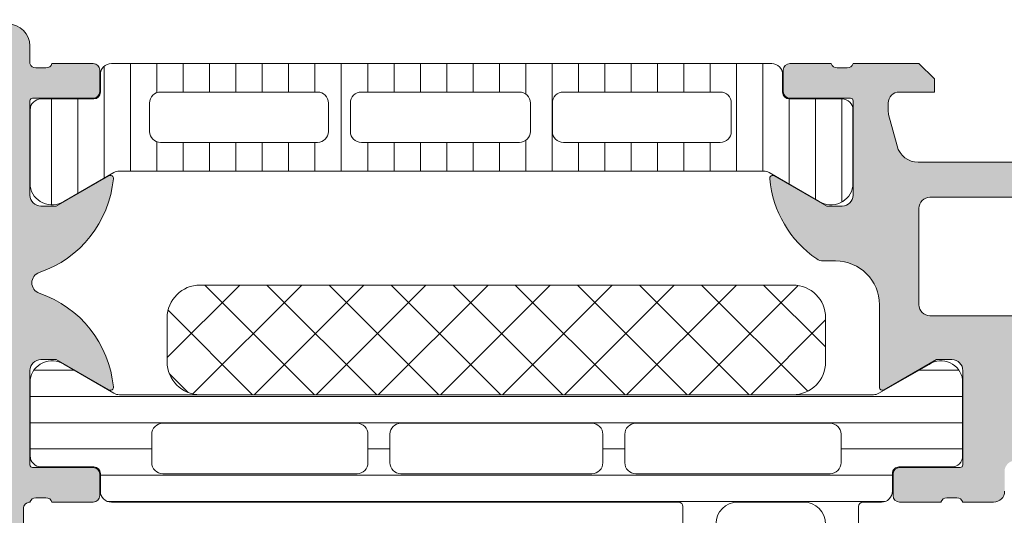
# Model space of a CAD drawing. Header units: millimetres. Extents: x 144573 to 336993, y 74252 to 247042.
# Tile 738 of 1056: x 224733 to 224778, y 185839 to 185862. Entities that reach past the tile are written whole.
import ezdxf

# ---------------------------------------------------------------- set-up
doc = ezdxf.new("R2010")
doc.units = ezdxf.units.MM
doc.layers.add('FASÁDA DETAILNÍ', color=255, linetype='Continuous', lineweight=0)
doc.layers.add('NOVA', color=255, linetype='Continuous', lineweight=0)

# ---------------------------------------------------------------- blocks, each defined once
blk = doc.blocks.new('A$C69D17D4D')
at = {"layer": 'FASÁDA DETAILNÍ'}
h = blk.add_hatch(color=256, dxfattribs=at)
edge = h.paths.add_edge_path()
edge.add_arc((1588.938067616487, 12486.81045535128), 0.120000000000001, 90.0000000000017, 180.0000000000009, ccw=False)
edge.add_line((1588.938067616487, 12486.93045535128), (1591.698065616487, 12486.93045535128))
edge.add_arc((1591.698065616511, 12487.23045535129), 0.3000000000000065, 270, 359.9999999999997)
edge.add_line((1591.998065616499, 12487.23045535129), (1591.998065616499, 12488.21042967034))
edge.add_arc((1591.698065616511, 12488.21042967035), 0.3000000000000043, -8.905553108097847e-14, 90.00000000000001)
edge.add_line((1591.698065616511, 12488.51042967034), (1589.818054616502, 12488.51042967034))
edge.add_arc((1589.550511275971, 12488.58929676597), 0.2789255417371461, -91.16287007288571, -16.42459455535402, ccw=False)
edge.add_line((1589.544850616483, 12488.31042867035), (1589.091256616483, 12488.31042867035))
edge.add_arc((1589.085588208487, 12488.58926611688), 0.2788950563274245, -163.58012358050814, -88.83541062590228, ccw=False)
edge.add_line((1588.818067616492, 12488.51042967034), (1588.818067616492, 12489.31060438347))
edge.add_arc((1587.818067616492, 12489.31060438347), 0.9999999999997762, -1.276038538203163e-11, 89.9999999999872)
edge.add_line((1587.818067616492, 12490.31060438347), (1584.318060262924, 12490.31060438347))
edge.add_arc((1584.318080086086, 12489.31058456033), 1.000019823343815, 90.00113576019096, 179.9988642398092)
edge.add_line((1583.318060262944, 12489.31060438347), (1583.318060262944, 12488.81060438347))
edge.add_line((1583.318060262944, 12488.81060438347), (1585.818060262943, 12488.81060438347))
edge.add_arc((1585.818014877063, 12487.81055899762), 1.000045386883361, 0.0026002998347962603, 89.99739970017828, ccw=False)
edge.add_line((1586.818060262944, 12487.81060438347), (1586.818060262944, 12486.51058607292))
edge.add_arc((1585.818007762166, 12486.5106385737), 1.000052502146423, -89.99699208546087, -0.0030079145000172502, ccw=False)
edge.add_line((1585.818060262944, 12485.51058607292), (1578.818060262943, 12485.51058607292))
edge.add_arc((1578.318060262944, 12486.03570782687), 0.7250881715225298, -133.5961838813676, -46.40381611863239, ccw=False)
edge.add_line((1577.818060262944, 12485.51058607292), (1571.783972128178, 12485.51058607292))
edge.add_arc((1571.784024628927, 12486.5106385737), 1.000052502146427, 180.0030079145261, 269.9969920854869, ccw=False)
edge.add_line((1570.783972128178, 12486.51058607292), (1570.783972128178, 12487.81060438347))
edge.add_arc((1571.78401751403, 12487.81055899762), 1.000045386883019, 90.00260029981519, 179.9973997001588, ccw=False)
edge.add_line((1571.783972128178, 12488.81060438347), (1573.318060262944, 12488.81060438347))
edge.add_line((1573.318060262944, 12488.81060438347), (1573.318060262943, 12489.41061048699))
edge.add_line((1573.318060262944, 12489.41061048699), (1572.218054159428, 12490.51058607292))
edge.add_line((1572.218054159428, 12490.51058607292), (1568.818060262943, 12490.51058607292))
edge.add_line((1568.818060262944, 12490.51058607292), (1568.818060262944, 12463.51068525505))
edge.add_line((1568.818060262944, 12463.51068525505), (1572.218054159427, 12463.51068525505))
edge.add_line((1572.218054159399, 12463.51068525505), (1573.318060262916, 12464.61066084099))
edge.add_line((1573.318060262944, 12464.61066084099), (1573.318060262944, 12465.21066694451))
edge.add_line((1573.318060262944, 12465.21066694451), (1571.783972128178, 12465.21066694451))
edge.add_arc((1571.78401751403, 12466.21071233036), 1.000045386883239, 180.0026002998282, 269.99739970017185, ccw=False)
edge.add_line((1570.783972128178, 12466.21066694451), (1570.783972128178, 12467.51068525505))
edge.add_arc((1571.784024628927, 12467.51063275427), 1.000052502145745, 90.0030079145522, 179.996992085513, ccw=False)
edge.add_line((1571.783972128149, 12468.51068525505), (1577.818060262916, 12468.51068525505))
edge.add_arc((1578.318060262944, 12467.9855635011), 0.7250881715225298, 46.40381611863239, 133.5961838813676, ccw=False)
edge.add_line((1578.818060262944, 12468.51068525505), (1585.818060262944, 12468.51068525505))
edge.add_arc((1585.818007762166, 12467.51063275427), 1.000052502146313, 0.0030079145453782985, 89.99699208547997, ccw=False)
edge.add_line((1586.818060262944, 12467.51068525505), (1586.818060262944, 12466.21066694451))
edge.add_arc((1585.818014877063, 12466.21071233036), 1.000045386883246, -89.9973997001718, -0.0026002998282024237, ccw=False)
edge.add_line((1585.818060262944, 12465.21066694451), (1583.318060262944, 12465.21066694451))
edge.add_line((1583.318060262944, 12465.21066694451), (1583.318060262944, 12464.71066694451))
edge.add_arc((1584.318080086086, 12464.71068676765), 1.000019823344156, 180.0011357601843, 269.9988642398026)
edge.add_line((1584.318060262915, 12463.71066694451), (1588.818060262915, 12463.71066694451))
edge.add_arc((1588.818070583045, 12464.2106566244), 0.4999896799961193, 269.9988173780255, 360.0011826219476)
edge.add_line((1589.318060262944, 12464.21066694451), (1589.318060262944, 12465.21066694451))
edge.add_line((1589.318060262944, 12465.21066694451), (1588.518057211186, 12465.21066694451))
edge.add_line((1588.518057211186, 12465.21066694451), (1588.518057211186, 12468.21068220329))
edge.add_arc((1588.818064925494, 12468.21068489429), 0.3000077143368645, 89.99948607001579, 180.0005139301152, ccw=False)
edge.add_arc((1589.085588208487, 12468.43185616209), 0.2788950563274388, 88.83541062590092, 163.5801235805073, ccw=False)
edge.add_line((1589.091256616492, 12468.71069360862), (1589.544850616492, 12468.71069360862))
edge.add_arc((1589.550511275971, 12468.43182551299), 0.2789255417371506, 16.424594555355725, 91.16287007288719, ccw=False)
edge.add_line((1589.81805461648, 12468.51069260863), (1591.698065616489, 12468.51069260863))
edge.add_arc((1591.698065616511, 12468.81069260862), 0.3000000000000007, 269.9999999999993, 359.9999999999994)
edge.add_line((1591.998065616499, 12468.81069260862), (1591.998065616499, 12469.79066692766))
edge.add_arc((1591.698065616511, 12469.79066692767), 0.3000000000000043, 1.272221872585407e-14, 90.00000000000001)
edge.add_line((1591.698065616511, 12470.09066692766), (1588.938067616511, 12470.09066692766))
edge.add_arc((1588.938067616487, 12470.21066692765), 0.1200000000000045, 180, 269.9999999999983, ccw=False)
edge.add_line((1588.818067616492, 12470.21066692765), (1588.818067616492, 12474.51069260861))
edge.add_arc((1589.318067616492, 12474.51069260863), 0.4999999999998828, 90.00000000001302, 180.0000000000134, ccw=False)
edge.add_line((1589.318067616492, 12475.01069260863), (1590.018067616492, 12475.01069260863))
edge.add_line((1590.018067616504, 12475.01069260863), (1592.410887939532, 12473.62919715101))
edge.add_arc((1592.47994783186, 12473.74881239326), 0.1381197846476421, 239.9999999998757, 367.702437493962)
edge.add_arc((1587.63859659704, 12473.3011940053), 4.999999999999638, 5.34922800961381, 71.29059925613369)
edge.add_arc((1589.402822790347, 12478.51056113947), 0.5000000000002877, 108.70940074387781, 251.29059925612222, ccw=False)
edge.add_arc((1587.63859659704, 12483.71992827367), 4.999999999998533, -71.29059925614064, -5.349228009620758)
edge.add_arc((1592.47994783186, 12483.27230988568), 0.1381197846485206, -7.702437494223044, 119.9999999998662)
edge.add_line((1592.410887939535, 12483.39192512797), (1590.018067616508, 12482.01042967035))
edge.add_line((1590.018067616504, 12482.01042967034), (1589.318067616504, 12482.01042967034))
edge.add_arc((1589.318067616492, 12482.51042967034), 0.5000000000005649, 179.9999999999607, 269.99999999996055, ccw=False)
edge.add_line((1588.818067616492, 12482.51042967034), (1588.818067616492, 12486.81045535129))
edge = h.paths.add_edge_path(flags=16)
edge.add_arc((1570.918066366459, 12471.51067762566), 0.5, 180, 270, ccw=False)
edge.add_line((1570.418066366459, 12471.51067762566), (1570.418066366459, 12483.51058607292))
edge.add_arc((1570.918066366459, 12483.51058607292), 0.5, 90, 180, ccw=False)
edge.add_line((1570.918066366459, 12484.01058607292), (1586.618048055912, 12484.01058607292))
edge.add_arc((1586.618048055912, 12483.51058607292), 0.5, 0, 90, ccw=False)
edge.add_line((1587.118048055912, 12483.51058607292), (1587.118048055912, 12471.51067762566))
edge.add_arc((1586.618048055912, 12471.51067762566), 0.5, -90, 0, ccw=False)
edge.add_line((1586.618048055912, 12471.01067762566), (1585.118048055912, 12471.01067762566))
edge.add_line((1585.118048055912, 12471.01067762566), (1585.118048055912, 12470.51067762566))
edge.add_arc((1584.618048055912, 12470.51067762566), 0.5000000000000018, -89.99999999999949, 0, ccw=False)
edge.add_line((1584.618048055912, 12470.01067762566), (1572.918066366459, 12470.01067762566))
edge.add_arc((1572.918066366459, 12470.51067762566), 0.5, 180, 269.9999999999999, ccw=False)
edge.add_line((1572.418066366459, 12470.51067762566), (1572.418066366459, 12471.01067762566))
edge.add_line((1572.418066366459, 12471.01067762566), (1570.918066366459, 12471.01067762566))
h = blk.add_hatch(dxfattribs=at)
h.set_pattern_fill('_USER', color=256, scale=1.2, angle=90, style=0, pattern_type=0)
h.set_pattern_definition([(90, (0, 0), (-1.2, 7.347638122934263e-17), [])])
edge = h.paths.add_edge_path()
edge.add_line((1622.493950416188, 12483.5435742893), (1624.777607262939, 12482.22510457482))
edge.add_arc((1625.318242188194, 12483.06635722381), 0.9999960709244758, 237.2729839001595, 351.8183919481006)
edge.add_line((1626.308060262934, 12482.92404657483), (1626.308060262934, 12486.40058807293))
edge.add_arc((1625.808064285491, 12486.40059071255), 0.4999959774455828, -0.0003024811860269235, 90.00030248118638)
edge.add_line((1625.808061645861, 12486.90058669), (1623.408063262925, 12486.9002547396))
edge.add_arc((1623.408063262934, 12487.20025473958), 0.3000000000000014, 180, 269.9999999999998, ccw=False)
edge.add_line((1623.108063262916, 12487.20025473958), (1623.108063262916, 12488.01058607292))
edge.add_arc((1622.608065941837, 12488.01058875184), 0.4999973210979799, -0.0003069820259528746, 90.00030698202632)
edge.add_line((1622.608063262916, 12488.51058607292), (1592.525588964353, 12488.51058607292))
edge.add_arc((1592.525586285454, 12488.01058875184), 0.4999973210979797, 89.99969301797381, 180.0003069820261)
edge.add_line((1592.025588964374, 12488.01058607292), (1592.025588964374, 12487.20025473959))
edge.add_arc((1591.725588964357, 12487.20025473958), 0.3000000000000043, -90, -1.1368683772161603e-13, ccw=False)
edge.add_line((1591.725588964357, 12486.90025473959), (1589.32559058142, 12486.90058668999))
edge.add_arc((1589.325587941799, 12486.40059071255), 0.4999959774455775, 89.99969751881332, 180.0003024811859)
edge.add_line((1588.825591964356, 12486.40058807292), (1588.825591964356, 12482.92404657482))
edge.add_arc((1589.815410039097, 12483.06635722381), 0.9999960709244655, 188.1816080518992, 302.7270160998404)
edge.add_line((1590.35604496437, 12482.22510457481), (1592.63970181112, 12483.5435742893))
edge.add_arc((1592.889701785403, 12483.11056157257), 0.5000000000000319, 90.00005990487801, 119.9999965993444, ccw=False)
edge.add_line((1592.88970126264, 12483.61056157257), (1622.243950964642, 12483.61056157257))
edge.add_arc((1622.243950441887, 12483.11056157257), 0.5000000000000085, 60.0000034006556, 89.99994009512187, ccw=False)
edge = h.paths.add_edge_path(flags=16)
edge.add_line((1601.917233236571, 12484.91057234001), (1594.767208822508, 12484.9105875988))
edge.add_arc((1594.76725238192, 12485.41063115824), 0.5000435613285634, 180.0049911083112, 269.9950088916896, ccw=False)
edge.add_line((1594.267208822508, 12485.4105875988), (1594.267208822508, 12486.71059637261))
edge.add_arc((1594.767221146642, 12486.71056878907), 0.5000123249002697, 90.00141220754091, 179.9968392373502, ccw=False)
edge.add_line((1594.767208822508, 12487.21058111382), (1601.917233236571, 12487.21058111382))
edge.add_arc((1601.917189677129, 12486.71053755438), 0.5000435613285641, 0.004991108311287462, 89.99500889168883, ccw=False)
edge.add_line((1602.417233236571, 12486.71058111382), (1602.417233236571, 12485.41057234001))
edge.add_arc((1601.917189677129, 12485.41061589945), 0.5000435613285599, -89.99500889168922, -0.004991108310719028, ccw=False)
edge = h.paths.add_edge_path(flags=16)
edge.add_line((1620.267232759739, 12484.91057234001), (1613.117206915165, 12484.91057234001))
edge.add_arc((1613.117250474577, 12485.41061589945), 0.5000435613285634, 180.0049911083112, 269.9950088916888, ccw=False)
edge.add_line((1612.617206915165, 12485.41057234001), (1612.617206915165, 12486.71058111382))
edge.add_arc((1613.117250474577, 12486.71053755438), 0.5000435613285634, 90.00499110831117, 179.9950088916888, ccw=False)
edge.add_line((1613.117206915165, 12487.21058111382), (1620.267232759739, 12487.21058111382))
edge.add_arc((1620.267189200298, 12486.71053755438), 0.5000435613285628, 0.004991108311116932, 89.99500889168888, ccw=False)
edge.add_line((1620.767232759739, 12486.71058111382), (1620.767232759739, 12485.41057234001))
edge.add_arc((1620.267189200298, 12485.41061589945), 0.5000435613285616, -89.99500889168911, -0.004991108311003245, ccw=False)
edge = h.paths.add_edge_path(flags=16)
edge.add_line((1611.117206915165, 12484.91057234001), (1603.917233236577, 12484.91057234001))
edge.add_arc((1603.917182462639, 12485.41052156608), 0.4999492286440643, -180.00581885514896, -89.99418114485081, ccw=False)
edge.add_line((1603.417233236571, 12485.41057234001), (1603.417233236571, 12486.71058111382))
edge.add_arc((1603.917182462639, 12486.71063188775), 0.4999492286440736, 89.99418114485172, 180.0058188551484, ccw=False)
edge.add_line((1603.917233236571, 12487.21058111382), (1611.117206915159, 12487.21058111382))
edge.add_arc((1611.117257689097, 12486.71063188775), 0.4999492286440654, -0.005818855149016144, 90.00581885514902, ccw=False)
edge.add_line((1611.617206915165, 12486.71058111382), (1611.617206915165, 12485.41057234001))
edge.add_arc((1611.117257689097, 12485.41052156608), 0.4999492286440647, -90.00581885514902, 0.005818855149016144, ccw=False)
h = blk.add_hatch(color=256, dxfattribs=at)
edge = h.paths.add_edge_path()
edge.add_arc((1643.31799277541, 12423.51065356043), 0.5000674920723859, -89.99226754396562, -0.007732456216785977, ccw=False)
edge.add_line((1643.318060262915, 12423.01058607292), (1639.318060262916, 12423.01058607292))
edge.add_arc((1639.318127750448, 12423.51065356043), 0.5000674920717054, 180.0077324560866, 269.99226754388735, ccw=False)
edge.add_line((1638.818060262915, 12423.51058607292), (1638.818060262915, 12424.81063490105))
edge.add_arc((1639.318097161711, 12424.81059800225), 0.5000369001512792, 90.00422797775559, 179.9957720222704, ccw=False)
edge.add_line((1639.318060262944, 12425.31063490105), (1639.818060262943, 12425.31063490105))
edge.add_line((1639.818060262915, 12425.31063490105), (1639.818060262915, 12424.31063490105))
edge.add_line((1639.818060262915, 12424.31063490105), (1641.318060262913, 12424.31063490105))
edge.add_arc((1641.318097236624, 12425.31059792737), 0.9999630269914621, 269.9978814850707, 360.0021185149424)
edge.add_line((1642.318060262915, 12425.31063490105), (1642.318060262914, 12429.31063490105))
edge.add_arc((1641.317983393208, 12429.31055803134), 1.000076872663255, 0.004403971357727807, 89.99559602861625)
edge.add_line((1641.318060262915, 12430.31063490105), (1639.818060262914, 12430.31063490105))
edge.add_line((1639.818060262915, 12430.31063490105), (1639.818060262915, 12429.31063490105))
edge.add_line((1639.818060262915, 12429.31063490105), (1639.318060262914, 12429.31063490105))
edge.add_arc((1639.318002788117, 12429.81057742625), 0.4999425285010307, -180.00658688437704, -89.99341311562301, ccw=False)
edge.add_line((1638.818060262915, 12429.81063490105), (1638.818060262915, 12432.61062269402))
edge.add_arc((1639.318060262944, 12432.61062269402), 0.5000000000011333, 90.0000000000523, 180.0000000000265, ccw=False)
edge.add_line((1639.318060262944, 12433.11062269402), (1639.518060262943, 12433.11062269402))
edge.add_arc((1639.518060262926, 12432.61062269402), 0.5000000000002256, -2.609112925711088e-11, 89.99999999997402, ccw=False)
edge.add_line((1640.018060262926, 12432.61062269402), (1640.018060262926, 12432.11062269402))
edge.add_arc((1640.518095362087, 12432.11065779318), 0.500035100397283, 180.0040217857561, 269.9959782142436)
edge.add_line((1640.518060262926, 12431.61062269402), (1641.318063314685, 12431.61062269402))
edge.add_arc((1641.318046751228, 12432.11063925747), 0.5000165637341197, -89.99810203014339, -0.001897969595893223)
edge.add_line((1641.818063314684, 12432.11062269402), (1641.818063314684, 12463.4106165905))
edge.add_line((1641.818063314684, 12463.4106165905), (1641.385666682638, 12469.44907421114))
edge.add_arc((1640.386446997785, 12469.41061815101), 0.9999594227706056, 2.20400286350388, 89.99999999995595)
edge.add_line((1640.386446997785, 12470.41057757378), (1633.71799478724, 12470.41057757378))
edge.add_arc((1633.717994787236, 12469.91057757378), 0.5000000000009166, 90.00000000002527, 179.9999999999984)
edge.add_line((1633.217994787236, 12469.91057757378), (1633.217994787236, 12469.01057757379))
edge.add_arc((1632.717994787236, 12469.01057757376), 0.5000000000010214, -89.99999999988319, 1.425064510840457e-10, ccw=False)
edge.add_line((1632.717994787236, 12468.51057757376), (1631.317993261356, 12468.51057757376))
edge.add_arc((1631.050472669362, 12468.43174112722), 0.278895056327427, 16.41987641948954, 91.1645893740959)
edge.add_line((1631.044804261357, 12468.71057857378), (1630.591210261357, 12468.71057857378))
edge.add_arc((1630.585549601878, 12468.43171047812), 0.2789255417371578, 88.83712992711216, 163.575405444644)
edge.add_line((1630.318006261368, 12468.51057757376), (1628.43799526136, 12468.51057757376))
edge.add_arc((1628.437995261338, 12468.81057757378), 0.3000000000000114, 180.0000000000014, 270, ccw=False)
edge.add_line((1628.13799526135, 12468.81057757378), (1628.13799526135, 12469.79055189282))
edge.add_arc((1628.437995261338, 12469.79055189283), 0.2999999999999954, 90.0000000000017, 180.0000000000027, ccw=False)
edge.add_line((1628.437995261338, 12470.09055189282), (1631.197993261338, 12470.09055189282))
edge.add_arc((1631.197993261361, 12470.21055189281), 0.1200000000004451, 269.9999999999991, 360)
edge.add_line((1631.317993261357, 12470.21055189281), (1631.317993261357, 12474.51057757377))
edge.add_arc((1630.817993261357, 12474.51057757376), 0.5000000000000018, -8.014997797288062e-13, 89.9999999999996)
edge.add_line((1630.817993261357, 12475.01057757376), (1630.117993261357, 12475.01057757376))
edge.add_line((1630.117993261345, 12475.01057757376), (1627.725172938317, 12473.62908211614))
edge.add_arc((1627.656113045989, 12473.74869735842), 0.1381197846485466, -180.0000000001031, -60.000000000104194, ccw=False)
edge.add_line((1627.517993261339, 12473.74869735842), (1627.51799326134, 12477.51057757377))
edge.add_arc((1625.517993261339, 12477.51057757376), 1.999999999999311, 6.730053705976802e-12, 90.00000000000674)
edge.add_line((1625.517993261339, 12479.51057757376), (1624.94999787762, 12479.51057757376))
edge.add_arc((1624.949997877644, 12480.01057757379), 0.5000000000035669, 235.5209282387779, 269.99999999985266, ccw=False)
edge.add_arc((1627.497471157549, 12483.72007617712), 4.999999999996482, 185.3492280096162, 235.5209282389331, ccw=False)
edge.add_arc((1622.656119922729, 12483.27245778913), 0.1381197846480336, 60.00000000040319, 187.7024374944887, ccw=False)
edge.add_line((1622.725179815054, 12483.3920730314), (1625.118000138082, 12482.01057757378))
edge.add_line((1625.118000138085, 12482.01057757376), (1625.818000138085, 12482.01057757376))
edge.add_arc((1625.818000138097, 12482.51057757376), 0.5, 270, 360)
edge.add_line((1626.318000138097, 12482.51057757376), (1626.318000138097, 12486.81060325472))
edge.add_arc((1626.198000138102, 12486.81060325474), 0.1199999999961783, 1.272221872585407e-14, 89.9999999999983)
edge.add_line((1626.198000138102, 12486.93060325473), (1623.438002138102, 12486.93060325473))
edge.add_arc((1623.438002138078, 12487.23060325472), 0.2999999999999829, -180, -89.99999999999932, ccw=False)
edge.add_line((1623.13800213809, 12487.23060325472), (1623.13800213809, 12488.21057757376))
edge.add_arc((1623.438002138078, 12488.21057757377), 0.300000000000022, 90.00000000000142, 180, ccw=False)
edge.add_line((1623.438002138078, 12488.51057757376), (1625.318013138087, 12488.51057757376))
edge.add_arc((1625.585556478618, 12488.58944466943), 0.2789255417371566, 196.424594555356, 271.1628700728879)
edge.add_line((1625.591217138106, 12488.31057657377), (1626.044811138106, 12488.31057657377))
edge.add_arc((1626.050479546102, 12488.58941402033), 0.2788950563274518, 268.8354106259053, 343.5801235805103)
edge.add_line((1626.318000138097, 12488.51057757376), (1629.318058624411, 12488.51057757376))
edge.add_line((1629.318058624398, 12488.51057757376), (1630.018161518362, 12487.81050520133))
edge.add_line((1630.018161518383, 12487.81050520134), (1630.018161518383, 12487.21049909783))
edge.add_line((1630.018161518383, 12487.21049909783), (1628.418155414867, 12487.21049909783))
edge.add_arc((1628.418164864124, 12486.71048964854), 0.5000094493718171, 90.00108278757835, 179.9989172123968)
edge.add_line((1627.918155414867, 12486.71049909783), (1627.918155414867, 12486.31507101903))
edge.add_arc((1628.418155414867, 12486.31507101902), 0.5000000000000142, 180.0000000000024, 195.0000000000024)
edge.add_line((1627.935192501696, 12486.18566149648), (1628.319401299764, 12484.75177474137))
edge.add_arc((1629.285327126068, 12485.01059378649), 1.000000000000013, 195.0000000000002, 270.0000000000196)
edge.add_line((1629.285327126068, 12484.01059378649), (1635.01814931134, 12484.01059378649))
edge.add_line((1635.018149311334, 12484.01059378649), (1635.018149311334, 12487.21049909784))
edge.add_line((1635.018149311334, 12487.21049909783), (1634.218161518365, 12487.21049909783))
edge.add_line((1634.218161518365, 12487.21049909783), (1634.218161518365, 12487.81050520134))
edge.add_line((1634.218161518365, 12487.81050520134), (1635.430594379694, 12488.51048689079))
edge.add_line((1635.430594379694, 12488.51048689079), (1636.518149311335, 12488.51048689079))
edge.add_line((1636.518149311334, 12488.51048689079), (1636.518149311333, 12473.51057757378))
edge.add_arc((1637.018149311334, 12473.51057757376), 0.5000000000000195, 179.9999999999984, 270.0000000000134)
edge.add_line((1637.018149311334, 12473.01057757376), (1642.818060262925, 12473.01057757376))
edge.add_arc((1642.818060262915, 12472.01057757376), 1, 0, 90.0000000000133, ccw=False)
edge.add_line((1643.818060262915, 12472.01057757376), (1643.818060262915, 12423.51058607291))
edge = h.paths.add_edge_path(flags=16)
edge.add_line((1634.218161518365, 12482.41059378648), (1629.818161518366, 12482.41059378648))
edge.add_arc((1629.818161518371, 12481.91059378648), 0.5000000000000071, 90.00000000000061, 179.9999999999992)
edge.add_line((1629.318161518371, 12481.91059378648), (1629.318161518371, 12477.51059378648))
edge.add_arc((1629.818161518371, 12477.51059378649), 0.4999999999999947, 179.9999999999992, 270.0000000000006)
edge.add_line((1629.818161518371, 12477.01059378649), (1634.218161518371, 12477.01059378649))
edge.add_arc((1634.218161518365, 12477.51059378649), 0.5, 270, 360)
edge.add_line((1634.718161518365, 12477.51059378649), (1634.718161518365, 12481.91059378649))
edge.add_arc((1634.218161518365, 12481.91059378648), 0.4999999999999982, 1.272221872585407e-14, 90.00000000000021)
h = blk.add_hatch(dxfattribs=at)
h.set_pattern_fill('NETZ', color=256, scale=2, angle=45, style=0)
h.set_pattern_definition([(45, (0, 0), (-1.414213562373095, 1.414213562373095), []), (135, (0, 0), (-1.414213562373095, -1.414213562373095), [])])
h.paths.add_polyline_path([(1623.566983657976, 12478.4113208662, -0.4142135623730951), (1625.066983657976, 12476.9113208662), (1625.066983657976, 12474.9113208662, -0.4142135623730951), (1623.566983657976, 12473.4113208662), (1596.566983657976, 12473.4113208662, -0.4142135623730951), (1595.066983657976, 12474.9113208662), (1595.066983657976, 12476.9113208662, -0.4142135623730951), (1596.566983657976, 12478.4113208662)])
h = blk.add_hatch(dxfattribs=at)
h.set_pattern_fill('LINIE', color=256, scale=1.2, angle=180, style=0)
h.set_pattern_definition([(180, (1631.942673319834, 12487.79354819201), (-1.469551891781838e-16, -1.2), [])])
edge = h.paths.add_edge_path()
edge.add_arc((1628.407976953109, 12469.81977573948), 0.3000000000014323, 89.99792470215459, 179.9979247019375)
edge.add_line((1628.107976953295, 12469.81978660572), (1628.107948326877, 12469.0094552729))
edge.add_arc((1627.607951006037, 12469.0094707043), 0.4999973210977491, 269.99761772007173, 359.9982316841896, ccw=False)
edge.add_line((1627.607930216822, 12468.50947338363), (1626.766857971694, 12468.50815283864))
edge.add_arc((1626.766857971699, 12468.30815283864), 0.2000000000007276, 89.99999999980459, 179.9999999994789)
edge.add_line((1626.566857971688, 12468.30815283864), (1626.566857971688, 12464.20815283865))
edge.add_arc((1626.066857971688, 12464.20815283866), 0.5, -90, 0, ccw=False)
edge.add_line((1626.066857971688, 12463.70815283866), (1625.23610874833, 12463.70815283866))
edge.add_arc((1625.23610874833, 12464.70815283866), 1, 195.0000000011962, 270.0000000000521, ccw=False)
edge.add_line((1624.270182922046, 12464.44933379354), (1624.066857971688, 12465.20815283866))
edge.add_line((1624.066857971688, 12465.20815283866), (1625.066857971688, 12465.20815283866))
edge.add_line((1625.066857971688, 12465.20815283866), (1625.066857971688, 12467.50815283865))
edge.add_arc((1624.062731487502, 12467.50644359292), 1.004127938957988, 0.09753001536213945, 89.76591227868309)
edge.add_line((1624.066833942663, 12468.51056315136), (1621.066955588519, 12468.51056315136))
edge.add_arc((1621.070983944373, 12467.5064438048), 1.004127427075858, 90.22985967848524, 179.9024820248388)
edge.add_line((1620.066857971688, 12467.50815283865), (1620.066857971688, 12465.20815283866))
edge.add_line((1620.066857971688, 12465.20815283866), (1621.066857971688, 12465.20815283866))
edge.add_line((1621.066857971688, 12465.20815283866), (1620.863533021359, 12464.44933379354))
edge.add_arc((1619.897607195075, 12464.70815283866), 1.000000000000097, 270, 344.99999999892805, ccw=False)
edge.add_line((1619.897607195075, 12463.70815283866), (1619.066857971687, 12463.70815283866))
edge.add_arc((1619.066857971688, 12464.20815283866), 0.5, 180, 270, ccw=False)
edge.add_line((1618.566857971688, 12464.20815283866), (1618.566857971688, 12468.30815283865))
edge.add_arc((1618.362684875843, 12468.30642428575), 0.2041804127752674, 0.485061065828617, 88.84413105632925)
edge.add_line((1618.366803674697, 12468.51056315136), (1592.525436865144, 12468.51058607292))
edge.add_arc((1592.525452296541, 12469.01058339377), 0.4999973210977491, 179.9976177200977, 269.9982316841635, ccw=False)
edge.add_line((1592.025454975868, 12469.01060418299), (1592.025483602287, 12469.8209355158))
edge.add_arc((1591.725483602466, 12469.82094638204), 0.2999999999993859, 359.9979247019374, 449.9979247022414)
edge.add_line((1591.725494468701, 12470.12094638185), (1589.325496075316, 12470.12070136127))
edge.add_arc((1589.325511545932, 12470.62069733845), 0.4999959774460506, 179.9976222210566, 269.9982271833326, ccw=False)
edge.add_line((1588.825515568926, 12470.62071808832), (1588.82564221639, 12474.09725958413))
edge.add_arc((1589.81545513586, 12473.95491308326), 0.9999960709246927, 57.2709086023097, 171.8163166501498, ccw=False)
edge.add_line((1590.356120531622, 12474.79614614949), (1592.639729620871, 12473.47759372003))
edge.add_arc((1592.88974527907, 12473.91059738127), 0.5000000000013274, 239.9979281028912, 269.9978647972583)
edge.add_line((1592.889726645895, 12473.41059738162), (1627.243995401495, 12473.40951106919))
edge.add_arc((1627.244012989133, 12473.90951106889), 0.5000000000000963, 269.9979846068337, 299.997921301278)
edge.add_line((1627.493997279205, 12473.47648929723), (1629.77770188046, 12474.79487629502))
edge.add_arc((1630.31830633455, 12473.95360406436), 0.9999960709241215, 8.179532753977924, 122.7249408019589, ccw=False)
edge.add_line((1631.308129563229, 12474.09587886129), (1631.308002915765, 12470.61933736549))
edge.add_arc((1630.808006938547, 12470.6193528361), 0.4999959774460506, 269.9976222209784, 359.99822718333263, ccw=False)
edge.add_line((1630.80798618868, 12470.11935685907), (1628.407987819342, 12470.11977573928))
edge = h.paths.add_edge_path(flags=16)
edge.add_line((1604.216864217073, 12470.31005134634), (1604.216864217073, 12471.61004545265))
edge.add_arc((1603.716867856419, 12471.61004909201), 0.4999963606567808, 359.9995829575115, 450.0004170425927)
edge.add_line((1603.716864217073, 12472.11004545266), (1594.866870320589, 12472.11004545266))
edge.add_arc((1594.86686668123, 12471.61004909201), 0.4999963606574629, 89.99958295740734, 180.0004170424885)
edge.add_line((1594.366870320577, 12471.61004545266), (1594.366870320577, 12470.31005134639))
edge.add_arc((1594.866870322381, 12470.31003477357), 0.5000000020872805, 179.9981008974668, 269.9999997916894)
edge.add_line((1594.866870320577, 12469.81003477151), (1603.716864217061, 12469.81003477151))
edge.add_arc((1603.716864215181, 12470.31003477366), 0.5000000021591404, 270.0000002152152, 360.0018990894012)
edge = h.paths.add_edge_path(flags=16)
edge.add_arc((1614.416870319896, 12470.31003477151), 0.5, 269.9999999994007, 360)
edge.add_line((1614.916870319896, 12470.31003477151), (1614.916870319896, 12471.61004545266))
edge.add_arc((1614.416870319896, 12471.61004545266), 0.5, 0, 90.00000000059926)
edge.add_line((1614.416870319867, 12472.11004545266), (1605.716864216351, 12472.11004545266))
edge.add_arc((1605.716864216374, 12471.61004545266), 0.500000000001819, 90.00000000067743, 179.9999999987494)
edge.add_line((1605.216864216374, 12471.61004545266), (1605.216864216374, 12470.31003477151))
edge.add_arc((1605.716864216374, 12470.31003477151), 0.5000000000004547, 179.9999999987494, 269.9999999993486)
edge.add_line((1605.716864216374, 12469.81003477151), (1614.41687031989, 12469.81003477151))
edge = h.paths.add_edge_path(flags=16)
edge.add_arc((1616.41686668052, 12471.61004909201), 0.4999963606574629, 89.99958295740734, 180.0004170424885)
edge.add_line((1615.916870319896, 12471.61004545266), (1615.916870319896, 12470.31005134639))
edge.add_arc((1616.4168703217, 12470.3100347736), 0.5000000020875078, 179.9981008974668, 269.9999997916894)
edge.add_line((1616.416870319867, 12469.81003477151), (1625.26687947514, 12469.81003477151))
edge.add_arc((1625.266879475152, 12470.31001951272), 0.4999847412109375, 269.9999999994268, 360)
edge.add_line((1625.766864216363, 12470.31001951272), (1625.766864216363, 12471.61003019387))
edge.add_arc((1625.266848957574, 12471.61003019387), 0.5000152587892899, 0, 90.0000000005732)
edge.add_line((1625.266848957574, 12472.11004545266), (1616.416870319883, 12472.11004545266))
for p, q in [((1588.818067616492, 12488.51042967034), (1588.818067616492, 12489.31060438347)), ((1589.544850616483, 12488.31042867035), (1589.091256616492, 12488.31042867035)), ((1591.698065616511, 12488.51042967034), (1589.81805461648, 12488.51042967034)), ((1591.998065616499, 12487.23045535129), (1591.998065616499, 12488.21042967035)), ((1622.608063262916, 12488.51058607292), (1592.525588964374, 12488.51058607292)), ((1623.13800213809, 12487.23060325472), (1623.13800213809, 12488.21057757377)), ((1623.438002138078, 12488.51057757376), (1625.318013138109, 12488.51057757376)), ((1625.591217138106, 12488.31057657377), (1626.044811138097, 12488.31057657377)), ((1626.318000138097, 12488.51057757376), (1629.318058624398, 12488.51057757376)), ((1629.318058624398, 12488.51057757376), (1630.018161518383, 12487.81050520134)), ((1592.025588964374, 12488.01058607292), (1592.025588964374, 12487.20025473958)), ((1623.108063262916, 12487.20025473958), (1623.108063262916, 12488.01058607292)), ((1630.018161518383, 12487.81050520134), (1630.018161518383, 12487.21049909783)), ((1588.818067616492, 12482.51042967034), (1588.818067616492, 12486.81045535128)), ((1588.938067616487, 12486.93045535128), (1591.698065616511, 12486.93045535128)), ((1591.725588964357, 12486.90025473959), (1589.325590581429, 12486.90058669)), ((1594.767208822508, 12487.21058111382), (1601.917233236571, 12487.21058111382)), ((1603.917233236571, 12487.21058111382), (1611.117206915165, 12487.21058111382)), ((1613.117206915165, 12487.21058111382), (1620.267232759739, 12487.21058111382)), ((1625.808061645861, 12486.90058669), (1623.408063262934, 12486.90025473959)), ((1626.198000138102, 12486.93060325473), (1623.438002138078, 12486.93060325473)), ((1626.318000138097, 12482.51057757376), (1626.318000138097, 12486.81060325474)), ((1630.018161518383, 12487.21049909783), (1628.418155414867, 12487.21049909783)), ((1588.825591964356, 12486.40058807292), (1588.825591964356, 12482.92404657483)), ((1594.267208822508, 12485.4105875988), (1594.267208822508, 12486.71059637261)), ((1602.417233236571, 12486.71058111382), (1602.417233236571, 12485.41057234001)), ((1603.417233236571, 12485.41057234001), (1603.417233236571, 12486.71058111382)), ((1611.617206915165, 12486.71058111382), (1611.617206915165, 12485.41057234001)), ((1612.617206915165, 12485.41057234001), (1612.617206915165, 12486.71058111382)), ((1620.767232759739, 12486.71058111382), (1620.767232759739, 12485.41057234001)), ((1626.308060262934, 12482.92404657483), (1626.308060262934, 12486.40058807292)), ((1627.918155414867, 12486.71049909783), (1627.918155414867, 12486.31507101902)), ((1627.935192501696, 12486.18566149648), (1628.319401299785, 12484.75177474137)), ((1601.917233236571, 12484.91057234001), (1594.767208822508, 12484.9105875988)), ((1611.117206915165, 12484.91057234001), (1603.917233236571, 12484.91057234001)), ((1620.267232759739, 12484.91057234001), (1613.117206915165, 12484.91057234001)), ((1629.285327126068, 12484.01059378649), (1635.018149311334, 12484.01059378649)), ((1592.410887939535, 12483.39192512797), (1590.018067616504, 12482.01042967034)), ((1590.35604496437, 12482.22510457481), (1592.639701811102, 12483.5435742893)), ((1592.88970126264, 12483.61056157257), (1622.24395096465, 12483.61056157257)), ((1622.493950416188, 12483.5435742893), (1624.77760726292, 12482.22510457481)), ((1622.725179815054, 12483.3920730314), (1625.118000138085, 12482.01057757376)), ((1634.218161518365, 12482.41059378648), (1629.818161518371, 12482.41059378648)), ((1590.018067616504, 12482.01042967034), (1589.318067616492, 12482.01042967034)), ((1625.118000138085, 12482.01057757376), (1625.818000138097, 12482.01057757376)), ((1629.318161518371, 12481.91059378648), (1629.318161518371, 12477.51059378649)), ((1625.517993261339, 12479.51057757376), (1624.949997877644, 12479.51057757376)), ((1627.517993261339, 12473.74869735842), (1627.517993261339, 12477.51057757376)), ((1629.818161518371, 12477.01059378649), (1634.218161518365, 12477.01059378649)), ((1589.318067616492, 12475.01069260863), (1590.018067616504, 12475.01069260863)), ((1590.018067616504, 12475.01069260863), (1592.410887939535, 12473.62919715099)), ((1630.117993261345, 12475.01057757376), (1627.725172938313, 12473.62908211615)), ((1630.817993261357, 12475.01057757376), (1630.117993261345, 12475.01057757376)), ((1588.818067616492, 12470.21066692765), (1588.818067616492, 12474.51069260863)), ((1631.317993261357, 12470.21055189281), (1631.317993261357, 12474.51057757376)), ((1591.698065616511, 12470.09066692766), (1588.938067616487, 12470.09066692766)), ((1591.998065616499, 12468.81069260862), (1591.998065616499, 12469.79066692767)), ((1628.13799526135, 12468.81057757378), (1628.13799526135, 12469.79055189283)), ((1628.437995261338, 12470.09055189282), (1631.197993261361, 12470.09055189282)), ((1589.091256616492, 12468.71069360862), (1589.544850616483, 12468.71069360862)), ((1589.81805461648, 12468.51069260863), (1591.698065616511, 12468.51069260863)), ((1630.318006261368, 12468.51057757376), (1628.437995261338, 12468.51057757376)), ((1631.044804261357, 12468.71057857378), (1630.591210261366, 12468.71057857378)), ((1632.717994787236, 12468.51057757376), (1631.317993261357, 12468.51057757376)), ((1588.518057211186, 12465.21066694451), (1588.518057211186, 12468.21068220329))]:
    blk.add_line(p, q, dxfattribs=at)
for points in [[(1596.566983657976, 12473.4113208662), (1623.566983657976, 12473.4113208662, 0.414213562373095), (1625.066983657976, 12474.9113208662), (1625.066983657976, 12476.9113208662, 0.414213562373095), (1623.566983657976, 12478.4113208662), (1596.566983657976, 12478.4113208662, 0.414213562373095), (1595.066983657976, 12476.9113208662), (1595.066983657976, 12474.9113208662, 0.414213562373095)], [(1604.216864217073, 12470.31005134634), (1604.216864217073, 12471.61004545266, 0.414217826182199), (1603.716864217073, 12472.11004545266), (1594.866870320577, 12472.11004545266, 0.4142178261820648), (1594.366870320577, 12471.61004545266), (1594.366870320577, 12470.31005134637, 0.4142232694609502), (1594.866870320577, 12469.81003477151), (1603.716864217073, 12469.81003477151, 0.4142232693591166)], [(1614.416870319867, 12469.81003477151, 0.4142135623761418), (1614.916870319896, 12470.31003477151), (1614.916870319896, 12471.61004545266, 0.4142135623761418), (1614.416870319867, 12472.11004545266), (1605.716864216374, 12472.11004545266, 0.4142135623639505), (1605.216864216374, 12471.61004545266), (1605.216864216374, 12470.31003477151, 0.414213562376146), (1605.716864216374, 12469.81003477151)], [(1616.416870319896, 12472.11004545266, 0.4142178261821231), (1615.916870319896, 12471.61004545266), (1615.916870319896, 12470.3100513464, 0.4142232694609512), (1616.416870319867, 12469.81003477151), (1625.266879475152, 12469.81003477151, 0.4142135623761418), (1625.766864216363, 12470.31001951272), (1625.766864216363, 12471.61003019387, 0.4142135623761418), (1625.266848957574, 12472.11004545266)]]:
    blk.add_lwpolyline(points, format="xyb", close=True, dxfattribs=at)
for points in [[(1625.066857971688, 12467.50815283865, 0.4125193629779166), (1624.066833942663, 12468.51056315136), (1621.066955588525, 12468.51056315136, 0.4125410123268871), (1620.066857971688, 12467.50815283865)], [(1618.566857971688, 12464.20815283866), (1618.566857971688, 12468.30815283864, 0.4058498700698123), (1618.366803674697, 12468.51056315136), (1592.525436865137, 12468.51058607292, -0.4142167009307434), (1592.025454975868, 12469.01060418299), (1592.02548360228, 12469.8209355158, 0.414213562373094), (1591.725494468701, 12470.12094638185), (1589.325496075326, 12470.12070136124, -0.414216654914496), (1588.825515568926, 12470.62071808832), (1588.825642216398, 12474.09725958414, -0.5460410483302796), (1590.356120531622, 12474.79614614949), (1592.63972962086, 12473.47759372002, 0.1316522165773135), (1592.889726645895, 12473.41059738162), (1627.243995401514, 12473.40951106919, 0.1316522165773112), (1627.493997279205, 12473.47648929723), (1629.777701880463, 12474.79487629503, -0.5460410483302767), (1631.308129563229, 12474.09587886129), (1631.308002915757, 12470.61933736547, -0.4142166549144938), (1630.80798618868, 12470.11935685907), (1628.407987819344, 12470.11977573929, 0.4142135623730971), (1628.107976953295, 12469.81978660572), (1628.107948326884, 12469.0094552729, -0.4142167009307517), (1627.607930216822, 12468.50947338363), (1626.766857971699, 12468.50815283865, 0.414213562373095), (1626.566857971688, 12468.30815283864), (1626.566857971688, 12464.20815283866, -0.414213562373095)]]:
    blk.add_lwpolyline(points, format="xyb", dxfattribs=at)
for centre, radius, start, end in [((1587.818067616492, 12489.31060438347), 0.9999999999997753, 0, 90), ((1589.085588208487, 12488.58926611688), 0.2788950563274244, 196.4198764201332, 271.1645893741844), ((1589.550511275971, 12488.58929676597), 0.2789255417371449, 268.8371299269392, 343.5754054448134), ((1591.698065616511, 12488.21042967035), 0.3000000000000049, 0, 90), ((1592.525586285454, 12488.01058875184), 0.4999973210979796, 89.9996930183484, 180.0003069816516), ((1622.608065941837, 12488.01058875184), 0.4999973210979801, 359.9996930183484, 90.0003069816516), ((1623.438002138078, 12488.21057757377), 0.3000000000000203, 90, 180), ((1625.585556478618, 12488.58944466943), 0.2789255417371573, 196.4245945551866, 271.1628700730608), ((1626.050479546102, 12488.58941402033), 0.2788950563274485, 268.8354106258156, 343.5801235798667), ((1588.938067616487, 12486.81045535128), 0.1199999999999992, 90, 180), ((1589.325587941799, 12486.40059071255), 0.4999959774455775, 89.99969751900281, 180.0003024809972), ((1591.698065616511, 12487.23045535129), 0.3000000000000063, 270, 0), ((1591.725588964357, 12487.20025473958), 0.3000000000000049, 270, 0), ((1594.767221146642, 12486.71056878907), 0.500012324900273, 90.00141220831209, 179.9968392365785), ((1601.917189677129, 12486.71053755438), 0.500043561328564, 0.004991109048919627, 89.99500889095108), ((1603.917182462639, 12486.71063188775), 0.4999492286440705, 89.99418114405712, 180.0058188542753), ((1611.117257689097, 12486.71063188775), 0.4999492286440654, 359.9941811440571, 90.00581885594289), ((1613.117250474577, 12486.71053755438), 0.5000435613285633, 90.00499110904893, 179.9950088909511), ((1620.267189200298, 12486.71053755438), 0.5000435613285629, 0.004991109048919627, 89.99500889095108), ((1623.408063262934, 12487.20025473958), 0.3000000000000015, 180, 270), ((1623.438002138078, 12487.23060325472), 0.2999999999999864, 180, 270), ((1625.808064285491, 12486.40059071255), 0.4999959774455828, 359.9996975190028, 90.00030248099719), ((1626.198000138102, 12486.81060325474), 0.1199999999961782, 0, 90), ((1628.418164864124, 12486.71048964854), 0.5000094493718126, 90.00108278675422, 179.9989172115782), ((1628.418155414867, 12486.31507101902), 0.5000000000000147, 180, 194.9999999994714), ((1594.76725238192, 12485.41063115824), 0.5000435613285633, 180.0049911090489, 269.9950088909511), ((1601.917189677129, 12485.41061589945), 0.5000435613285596, 270.0049911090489, 359.9950088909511), ((1603.917182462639, 12485.41052156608), 0.4999492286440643, 179.9941811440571, 270.0058188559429), ((1611.117257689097, 12485.41052156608), 0.4999492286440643, 269.9941811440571, 0.005818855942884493), ((1613.117250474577, 12485.41061589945), 0.5000435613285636, 180.0049911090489, 269.9950088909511), ((1620.267189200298, 12485.41061589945), 0.5000435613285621, 270.0049911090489, 359.9950088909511), ((1629.285327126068, 12485.01059378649), 1.000000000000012, 194.9999999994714, 270), ((1587.63859659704, 12483.71992827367), 4.999999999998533, 288.7094007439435, 354.6507719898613), ((1592.47994783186, 12483.27230988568), 0.1381197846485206, 352.2975625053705, 120.0000000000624), ((1592.889701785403, 12483.11056157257), 0.5000000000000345, 90.00005990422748, 119.9999965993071), ((1622.243950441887, 12483.11056157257), 0.5000000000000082, 60.00000340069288, 89.99994009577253), ((1622.656119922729, 12483.27245778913), 0.1381197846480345, 59.99999999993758, 187.7024374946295), ((1627.497471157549, 12483.72007617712), 4.999999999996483, 185.3492280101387, 235.5209282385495), ((1589.815410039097, 12483.06635722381), 0.99999607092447, 188.181608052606, 302.7270160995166), ((1625.318242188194, 12483.06635722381), 0.9999960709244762, 237.2729839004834, 351.818391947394), ((1589.318067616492, 12482.51042967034), 0.500000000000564, 180, 270), ((1625.818000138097, 12482.51057757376), 0.5, 270, 0), ((1629.818161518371, 12481.91059378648), 0.5000000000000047, 90, 180), ((1624.949997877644, 12480.01057757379), 0.5000000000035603, 235.5209282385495, 270), ((1625.517993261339, 12477.51057757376), 1.999999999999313, 0, 90), ((1589.402822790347, 12478.51056113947), 0.5000000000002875, 108.7094007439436, 251.2905992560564), ((1587.63859659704, 12473.3011940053), 4.999999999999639, 5.349228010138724, 71.29059925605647), ((1629.818161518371, 12477.51059378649), 0.4999999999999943, 180, 270), ((1589.318067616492, 12474.51069260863), 0.4999999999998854, 90, 180), ((1630.817993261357, 12474.51057757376), 0.5000000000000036, 0, 90), ((1592.47994783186, 12473.74881239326), 0.1381197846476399, 239.9999999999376, 7.702437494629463), ((1627.656113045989, 12473.74869735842), 0.1381197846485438, 180, 300.0000000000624), ((1588.938067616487, 12470.21066692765), 0.1200000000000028, 180, 270), ((1631.197993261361, 12470.21055189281), 0.1200000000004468, 270, 0), ((1591.698065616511, 12469.79066692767), 0.3000000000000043, 0, 90), ((1628.437995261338, 12469.79055189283), 0.2999999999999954, 90, 180), ((1632.717994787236, 12469.01057757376), 0.5000000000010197, 270, 0), ((1588.818064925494, 12468.21068489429), 0.3000077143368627, 89.99948606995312, 180.0005139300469), ((1589.085588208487, 12468.43185616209), 0.2788950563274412, 88.83541062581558, 163.5801235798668), ((1589.550511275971, 12468.43182551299), 0.278925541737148, 16.42459455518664, 91.16287007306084), ((1591.698065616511, 12468.81069260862), 0.3000000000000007, 270, 0), ((1628.437995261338, 12468.81057757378), 0.3000000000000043, 180, 270), ((1630.585549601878, 12468.43171047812), 0.2789255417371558, 88.83712992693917, 163.5754054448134), ((1631.050472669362, 12468.43174112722), 0.2788950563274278, 16.41987642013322, 91.1645893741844)]:
    blk.add_arc(centre, radius, start, end, dxfattribs=at)

msp = doc.modelspace()

# ---------------------------------------------------------------- block references
at = {"layer": 'NOVA', "ltscale": 300}
msp.add_blockref('A$C69D17D4D', (223144.9987451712, 173371.2585875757), dxfattribs=at)

doc.saveas('drawing.dxf')
